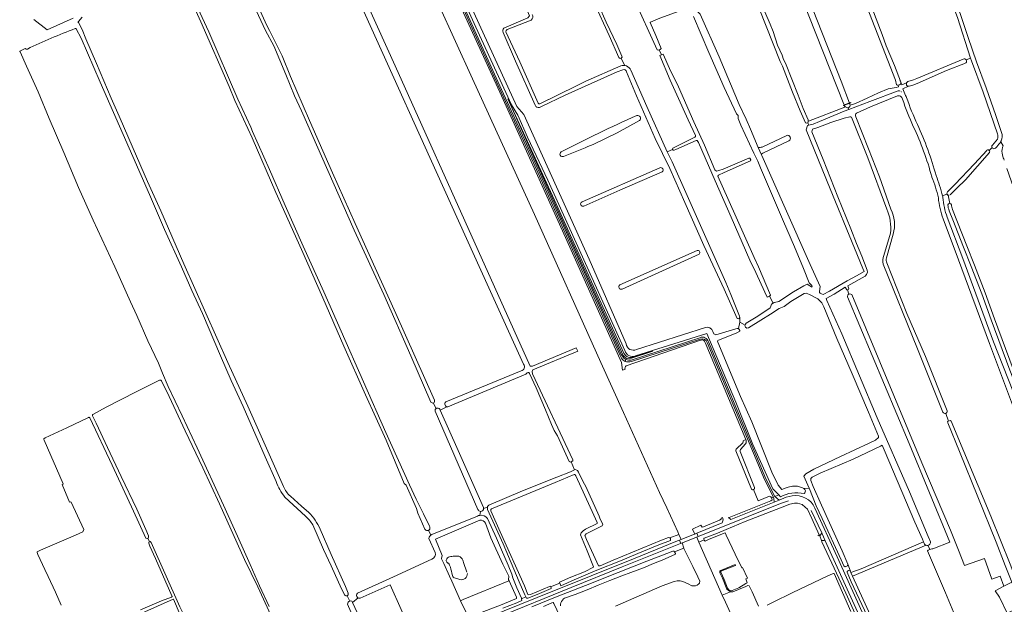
# Model space of a CAD drawing. Header units: metres. Extents: x 209813 to 223847, y 571801 to 587119.
# Tile 435 of 656: x 211927 to 212863, y 581692 to 582247. Entities that reach past the tile are written whole.
import ezdxf

# ---------------------------------------------------------------- set-up
doc = ezdxf.new("R2010")
doc.units = ezdxf.units.M
for name, color, linetype, lineweight in [('B-RO-GK-BESCHOEIING-G', 8, 'GK-BESCHOEIING', 0), ('B-RO-GR-BEPLANTING_CULTUUR_BOSPLANTSOEN-GV', 8, 'Continuous', 0), ('B-RO-GR-GRAS-GV', 8, 'Continuous', 0), ('B-RO-GR-GROENVOORZIENING-GV', 8, 'Continuous', 0), ('B-RO-KW-KUNSTWERK_DEK-GV', 8, 'Continuous', 0), ('B-RO-KW-KUNSTWERK_STUW-GV', 8, 'Continuous', 0), ('B-RO-OG-WATER_GREPPEL-GV', 8, 'Continuous', 0), ('B-RO-OG-WEG-GV', 8, 'Continuous', 0), ('B-RO-VH-ONVERHARD-GV', 8, 'Continuous', 0), ('B-RO-VH-VERHARDING_HALFVERHARDING-GV', 8, 'Continuous', 0), ('B-RO-VH-VERHARDING_OPEN-GV', 8, 'Continuous', 0)]:
    doc.layers.add(name, color=color, linetype=linetype, lineweight=lineweight)
doc.linetypes.add('GK-BESCHOEIING', pattern='A,30,-5,[1,NLCS.shx,S=1,R=0,X=0,Y=0],-5', length=40)

msp = doc.modelspace()

# ---------------------------------------------------------------- linework, layer by layer
at = {"layer": 'B-RO-GK-BESCHOEIING-G', "flags": 128}
for points in [[(212533.882, 582217.99), (212534.74, 582218.299)], [(212534.74, 582218.299), (212535.561, 582218.594)], [(212536.775, 582213.644), (212535.922, 582213.332)], [(212537.56, 582213.931), (212536.775, 582213.644)], [(212714.707, 581990.732), (212713.651, 581990.238)], [(212638.222, 581983.809), (212639.423, 581984.419)], [(212639.423, 581984.419), (212639.697, 581984.558)], [(212642.908, 581977.599), (212641.302, 581976.582)], [(212643.945, 581978.255), (212642.908, 581977.599)], [(212686.291, 581757.153), (212685.324, 581756.64)], [(212549.378, 581741.43), (212549.075, 581742.044)], [(212550.081, 581740.002), (212549.378, 581741.43)], [(212790.319, 581742.905), (212791.889, 581743.533)], [(212791.889, 581743.533), (212793.864, 581744.324)], [(212440.963, 581710.119), (212440.191, 581711.769)], [(212431.429, 581708.277), (212431.581, 581708.065), (212431.912, 581707.386)]]:
    msp.add_lwpolyline(points, dxfattribs=at)
at = {"layer": 'B-RO-GR-BEPLANTING_CULTUUR_BOSPLANTSOEN-GV', "flags": 128}
for points in [[(212364.181, 581771.647), (212322.042, 581753.44), (212328.379, 581737.955), (212327.925, 581735.066), (212327.82, 581734.892), (212330.141, 581730.434), (212335.468, 581718.325), (212337.739, 581713.638), (212345.889, 581695.066), (212348.477, 581696.222), (212391.762, 581713.852), (212391.974, 581714.002), (212391.632, 581714.772), (212391.728, 581718.237), (212386.123, 581729.689), (212374.841, 581754.914), (212369.477, 581768.64)], [(212348.791, 581731.242), (212351.894, 581722.113)], [(212338.23, 581718.889), (212337.68, 581721.259)], [(212338.661, 581717.936), (212338.311, 581718.659)], [(212339.801, 581716.902), (212338.974, 581717.548)], [(212345.369, 581715.088), (212340.15, 581716.719)], [(212351.525, 581717.672), (212351.492, 581717.617)]]:
    msp.add_lwpolyline(points, dxfattribs=at)
at = {"layer": 'B-RO-GR-BEPLANTING_CULTUUR_BOSPLANTSOEN-GV'}
for points in [[(212369.477, 581768.64, 0.3092295), (212364.181, 581771.647)], [(212334.355, 581730.546, -0.5087005), (212332.726, 581734.914)], [(212332.726, 581734.914, -0.175266), (212336.564, 581736.916)], [(212335.478, 581728.874, 0.1769402), (212334.355, 581730.546)], [(212335.531, 581728.714, -0.0356287), (212335.478, 581728.874)], [(212337.68, 581721.259, 0.0575929), (212335.531, 581728.714)], [(212336.564, 581736.916, -0.027905), (212341.24, 581737.39)], [(212341.24, 581737.39, -0.2625914), (212346.642, 581735.625)], [(212346.642, 581735.625, -0.1468596), (212348.791, 581731.242)], [(212338.311, 581718.659, -0.0534604), (212338.23, 581718.889)], [(212338.974, 581717.548, -0.1144056), (212338.661, 581717.936)]]:
    msp.add_lwpolyline(points, format="xyb", dxfattribs=at)
msp.add_arc((212346.638, 581720.693), 5.747, 257.245023, 0.963411, dxfattribs=at)
at = {"layer": 'B-RO-GR-GRAS-GV', "flags": 128}
for points in [[(212387.031, 582238.738), (212409.705, 582248.529), (212411.293, 582250.646), (212410.499, 582252.63), (212392.64, 582290.333), (212350.703, 582383.863), (212343.295, 582400.003), (212341.575, 582401.723), (212338.929, 582401.194), (212331.124, 582396.563), (212316.175, 582389.288), (212314.608, 582388.639)], [(212710.138, 582166.758), (212676.857, 582250.473), (212649.076, 582320.058), (212626.321, 582379.457), (212625.856, 582381.393)], [(212775.122, 582378.755), (212783.285, 582354.309), (212795.056, 582321.052), (212799.819, 582307.38), (212806.647, 582290.169), (212820.738, 582252.738), (212828.356, 582229.986), (212836.208, 582207.009), (212845.341, 582182.116), (212854.508, 582155.918), (212860.02, 582139.64)], [(212306.026, 582369.632), (212350.084, 582272.713), (212399.266, 582164.29), (212406.145, 582156.797), (212468.185, 582019.483), (212503.281, 581938.945)], [(212405.872, 581919.651), (212372.917, 581992.167), (212322.794, 582102.592), (212209.454, 582353.677)], [(212214.94, 582354.954), (212283.641, 582202.909), (212362.553, 582027.609), (212412.224, 581917.893), (212414.145, 581917.801), (212455.763, 581935.162), (212457.233, 581931.991), (212414.552, 581914.253), (212413.843, 581912.712), (212414.336, 581910.584), (212452.641, 581828.998), (212452.611, 581827.95), (212451.131, 581827.037)], [(212544.95, 581754.838), (212553.42, 581758.065), (212552.431, 581760.343), (212541.887, 581783.11), (212534.938, 581797.713), (212500.825, 581873.73), (212479.281, 581921.139), (212416.115, 582062.005), (212357.307, 582190.815), (212308.707, 582297.56), (212282.698, 582354.989)], [(212653.386, 582324.793), (212676.235, 582268.324), (212707.683, 582188.511), (212715.492, 582167.7), (212716.678, 582168.139), (212716.793, 582167.828), (212715.609, 582167.389), (212716.272, 582165.623), (212721.242, 582167.356), (212732.461, 582172.224)], [(212317.819, 581883.736), (212298.712, 581927.544), (212272.868, 581985.766), (212244.955, 582046.88), (212194.914, 582160.391), (212188.237, 582174.557), (212179.908, 582194.956), (212168.421, 582221.956), (212160.622, 582236.781), (212140.322, 582280.286), (212124.105, 582315.766)], [(212127.461, 582317.74), (212150.298, 582266.86), (212161.908, 582241.22), (212164.426, 582236.496), (212176.535, 582212.423), (212184.435, 582192.985), (212202.419, 582151.274), (212224.196, 582101.56), (212245.76, 582053.201), (212264.67, 582011.128), (212284.423, 581967.965), (212302.669, 581926.783), (212321.093, 581885.494)], [(212790.774, 582300.576), (212787.4, 582299.305), (212744.008, 582284.356), (212729.059, 582279.329), (212729.985, 582276.022), (212736.732, 582258.626), (212746.522, 582232.762), (212750.358, 582222.179), (212758.296, 582203.394), (212764.02, 582188.555)], [(212826.472, 582208.777), (212830.687, 582210.496), (212818.092, 582248.882), (212800.508, 582296.195), (212796.702, 582305.005), (212791.524, 582302.435)], [(212079.688, 582296.105), (212086.402, 582280.946), (212096.382, 582257.761), (212106.597, 582235.482), (212134.294, 582171.309), (212146.598, 582144.718), (212148.087, 582140.553), (212164.294, 582104.75), (212179.388, 582070.462), (212196.427, 582031.889), (212216.009, 581988.301), (212232.456, 581951.171), (212274.878, 581854.9), (212297.414, 581805.044), (212303.702, 581791.535), (212310.773, 581777.695), (212316.388, 581765.694)], [(212496.473, 582210.861), (212487.189, 582231.766), (212472.958, 582263.017), (212467.429, 582275.525), (212465.605, 582280.922), (212461.181, 582279.553)], [(212469.807, 582277.755), (212484.422, 582244.628), (212494.371, 582223.403), (212499.267, 582212.348)], [(212625.983, 582275.773), (212640.025, 582242.713), (212643.171, 582235.55), (212647.285, 582222.819), (212651.444, 582213.34), (212652.725, 582208.945), (212654.644, 582205.503), (212666.747, 582175.258), (212671.661, 582162.625), (212676.165, 582151.76), (212676.236, 582151.028)], [(212760.302, 582185.128), (212759.329, 582189.395), (212727.315, 582271.813), (212725.752, 582276.012)], [(212312.052, 581762.841), (212305.468, 581778.087), (212303.997, 581782.63), (212294.26, 581804.749), (212292.471, 581806.442), (212275.379, 581847.379), (212255.581, 581890.523), (212235.019, 581936.739), (212214.958, 581982.62), (212194.647, 582028.572), (212170.502, 582082.659), (212147.876, 582134.627), (212131.366, 582170.187), (212125.889, 582183.279), (212099.055, 582244.757), (212088.26, 582268.887)], [(212547.505, 582123.674), (212547.384, 582123.883), (212547.508, 582124.993), (212568.447, 582135.469), (212569.278, 582135.925), (212569.111, 582136.867), (212562.088, 582151.801), (212551.614, 582175.512), (212545.278, 582189.541), (212535.237, 582212.905), (212535.922, 582213.332), (212536.775, 582213.644), (212534.74, 582218.299), (212533.882, 582217.99), (212532.761, 582218.287), (212529.762, 582225.366), (212513.348, 582260.672)], [(212555.644, 582255.96), (212553.646, 582254.932), (212535.302, 582248.33), (212526.398, 582244.504), (212526.263, 582244.274), (212531.513, 582231.929), (212536.565, 582219.503), (212535.561, 582218.594), (212534.74, 582218.299)], [(212570.53, 582255.189), (212573.759, 582252.133), (212591.579, 582211.573), (212610.808, 582166.497), (212617.218, 582152.452), (212621.378, 582142.994), (212628.871, 582125.54)], [(212676.348, 582149.883), (212675.875, 582148.937), (212674.816, 582148.672), (212673.737, 582148.964), (212668.716, 582160.422), (212661.309, 582178.134), (212651.873, 582202.892), (212649.61, 582207.312), (212629.821, 582257.609)], [(211940.496, 582247.142), (211953.193, 582237.385), (211977.794, 582248.29)], [(211986.451, 582249.324), (211982.8, 582245.157), (211982.054, 582244.95), (211982.833, 582244.129), (211986.224, 582237.715), (211989.795, 582228.828), (211999.898, 582205.157), (212013.804, 582172.332), (212021.625, 582155.144), (212034.701, 582124.463), (212048.264, 582093.291), (212061.035, 582065.237), (212082.917, 582014.967), (212124.775, 581921.392), (212143.862, 581879.746), (212164.043, 581834.263), (212177.532, 581803.554)], [(212413.035, 582246.458), (212390.271, 582237.438)], [(212642.908, 581977.599), (212643.945, 581978.255), (212646.985, 581978.775), (212648.402, 581979.139), (212662.351, 581988.454), (212672.168, 581994.097), (212675.4, 581995.573), (212677.966, 581994.063), (212679.681, 581992.737), (212680.029, 581993.412), (212679.766, 581994.464), (212677.362, 581997.078), (212671.714, 582010.64), (212663.191, 582031.021), (212656.131, 582047.951), (212652.879, 582055.295), (212630.878, 582106.095), (212628.339, 582112.398), (212624.673, 582120.108), (212612.332, 582146.84), (212609.908, 582152.929), (212609.763, 582155.937), (212608.169, 582157.46), (212596.303, 582182.376), (212581.847, 582215.706), (212567.175, 582249.816)], [(211979.882, 582238.516), (211979.71, 582238.474)], [(212170.709, 581808.237), (212160.361, 581831.552), (212139.234, 581879.364), (212127.946, 581904.282), (212117.75, 581927.765), (212100.613, 581967.797), (212090.578, 581989.525), (212080.613, 582012.157), (212064.586, 582047.532), (212050.285, 582080.892), (212034.392, 582116.82), (212003.431, 582187.694), (211985.352, 582229.187), (211980.728, 582238.275)], [(212416.788, 582165.568), (212398.094, 582207.392), (212386.373, 582234.875)], [(212389.039, 582235.239), (212402.106, 582207.01), (212419.712, 582167.593)], [(211932.068, 582219.493), (211926.937, 582217.069)], [(211927.392, 582216.248), (211933.535, 582202.894), (211944.643, 582178.43), (211955.078, 582153.098), (211968.779, 582120.716), (211982.842, 582087.599), (211996.886, 582056.563), (212017.314, 582012.144), (212032.232, 581978.785), (212038.248, 581965.828), (212048.76, 581941.716), (212058.763, 581920.695), (212062.759, 581911.181), (212067.963, 581898.45), (212081.416, 581870.633), (212095.757, 581840.363), (212120.525, 581785.844), (212134.047, 581756.349), (212146.047, 581729.526), (212154.96, 581709.123), (212164.055, 581689.412)], [(211934.242, 582219.053), (211934.063, 582218.985)], [(212502.129, 582203.357), (212498.476, 582210.179)], [(212536.775, 582213.644), (212537.56, 582213.931), (212538.606, 582214.187), (212544.639, 582200.689), (212553.038, 582183.02), (212567.612, 582149.772), (212577.67, 582127.598), (212587.578, 582104.196), (212589.088, 582103.178), (212591.431, 582103.548), (212595.376, 582104.843), (212620.028, 582115.211), (212620.944, 582115.241), (212621.88, 582113.651), (212621.516, 582112.79), (212596.316, 582101.664), (212590.968, 582099.085), (212590.485, 582098.209), (212599.998, 582077.133), (212625.115, 582021.052), (212629.173, 582012.068), (212640.382, 581985.162), (212639.697, 581984.558), (212639.423, 581984.419)], [(212771.106, 582188.123), (212776.389, 582189.64), (212779.645, 582190.951), (212823.645, 582209.543)], [(212825.691, 582205.605), (212807.891, 582198.688), (212779.811, 582186.39), (212775.669, 582184.697)], [(212856.097, 582138.466), (212842.715, 582178.06), (212831.517, 582207.969), (212830.687, 582210.496)], [(212500.299, 582199.405), (212494.769, 582197.266), (212445.358, 582175.24), (212422.802, 582164.392), (212421.032, 582163.627)], [(212421.141, 582166.851), (212429.471, 582171.109), (212429.792, 582171.245), (212465.113, 582188.443), (212498.313, 582202.928)], [(212608.767, 581963.068), (212596.463, 581990.826), (212576.972, 582032.264), (212559.074, 582073.101), (212544.819, 582105.687), (212531.016, 582133.999), (212513.021, 582174.54), (212503.766, 582197.522)], [(212507.767, 582198.901), (212523.106, 582164.512), (212542.312, 582121.541)], [(212769.782, 582186.874), (212765.44, 582184.873), (212764.346, 582187.71)], [(212714.322, 582163.302), (212714.988, 582161.593), (212734.93, 582169.124), (212761.806, 582179.191)], [(212762.255, 582183.176), (212759.977, 582182.384), (212752.357, 582181.114), (212743.044, 582177.304), (212732.461, 582172.224)], [(212762.255, 582183.176), (212761.737, 582184.64)], [(212765.138, 582178.489), (212765.173, 582178.467)], [(212771.712, 582183.614), (212766.359, 582181.372), (212768.783, 582174.977)], [(212775.669, 582184.697), (212772.419, 582183.671)], [(212761.248, 582174.575), (212735.48, 582164.059), (212722.214, 582158.266)], [(212765.98, 582171.472), (212765.725, 582172.245)], [(212675.94, 582149.067), (212676.803, 582146.598), (212681.069, 582147.768), (212687.139, 582150.21), (212710.501, 582159.898), (212714.988, 582161.593)], [(212710.623, 582165.539), (212711.253, 582163.954), (212676.46, 582150.46), (212676.236, 582151.028), (212676.348, 582149.883)], [(212710.623, 582165.539), (212709.828, 582165.245), (212709.712, 582165.556), (212710.561, 582165.871)], [(212710.729, 582165.579), (212710.623, 582165.539)], [(212751.016, 582066.993), (212733.002, 582115.652), (212717.324, 582154.377), (212716.756, 582154.541), (212716.142, 582154.604), (212715.74, 582154.477), (212710.412, 582153.229), (212697.842, 582149.123), (212685.545, 582144.513), (212680.292, 582142.778), (212679.638, 582140.287), (212690.622, 582114.035), (212704.432, 582078.742), (212716.74, 582048.121), (212722.256, 582034.442), (212727.425, 582022.158), (212732.347, 582008.993), (212732.769, 582007.107), (212731.836, 582004.782), (212730.409, 582003.249), (212713.857, 581994.189), (212715.075, 581991.37), (212714.707, 581990.732), (212713.651, 581990.238)], [(212721.466, 582154.563), (212733.768, 582124.259), (212744.13, 582097.635), (212754.8, 582067.002)], [(212631.789, 582118.522), (212632.101, 582117.757), (212654.498, 582067.778), (212678.197, 582014.357), (212687.547, 581993.523), (212686.998, 581988.741), (212687.017, 581987.64), (212687.583, 581987.119), (212689.073, 581986.36), (212690.456, 581985.879), (212696.603, 581988.983), (212713.474, 581998.819), (212722.271, 582003.758), (212729.366, 582007.706), (212728.348, 582010.728), (212720.368, 582029.734), (212697.238, 582086.272), (212674.407, 582142.321), (212675.588, 582146.265), (212676.803, 582146.598)], [(212776.225, 582145.528), (212776.22, 582145.54)], [(212571.972, 582130.191), (212570.757, 582132.076), (212569.93, 582132.269), (212550.59, 582123.583), (212548.776, 582122.843), (212547.842, 582123.09), (212547.505, 582123.674), (212542.312, 582121.541), (212546.957, 582111.851), (212561.163, 582079.982), (212597.941, 581997.3), (212602.773, 581985.85), (212611.013, 581965.241)], [(212851.391, 582127.806), (212856.229, 582133.478)], [(212861.487, 582127.078), (212859.304, 582131.036)], [(212464.363, 582125.062), (212443.885, 582117.097)], [(212611.456, 581959.737), (212616.276, 581956.86), (212616.615, 581957.588), (212617.347, 581958.673), (212628.446, 581965.222), (212640.065, 581973.194), (212640.395, 581973.963), (212641.302, 581976.582), (212642.908, 581977.599), (212639.423, 581984.419), (212637.337, 581983.309), (212634.982, 581988.16), (212626.417, 582006.769), (212620.949, 582018.438), (212603.251, 582059.267), (212587.862, 582093.935), (212571.972, 582130.191)], [(212808.572, 582083.268), (212815.538, 582090.391), (212834.441, 582110.129), (212845.932, 582122.721)], [(212848.448, 582122.669), (212851.065, 582125.502)], [(212855.524, 582126.19), (212854.42, 582124.972)], [(212860.907, 582125.453), (212860.919, 582125.497)], [(212848.673, 582121.051), (212848.519, 582120.787), (212825.845, 582094.887), (212817.642, 582086.742), (212811.11, 582080.641)], [(212813.422, 582066.722), (212826.917, 582032.046), (212834.416, 582013.661), (212844.414, 581987.507), (212853.289, 581962.816), (212870.96, 581915.109), (212882.414, 581883.898), (212929.904, 581759.564), (212944.582, 581722.543), (212945.789, 581716.846), (212949.66, 581718.664), (212949.121, 581719.633), (212949.526, 581720.936), (212993.754, 581743.365), (212993.704, 581743.886), (212986.289, 581765.16), (212978.976, 581785.634), (212957.052, 581845.686), (212935.992, 581904.98), (212921.949, 581946.205), (212903.137, 581999.363), (212877.485, 582070.525), (212864.954, 582105.709)], [(212537.663, 582102.521), (212497.156, 582084.906), (212462.971, 582069.817)], [(212803.907, 582079.495), (212808.134, 582081.251)], [(212809.412, 582080.161), (212810.902, 582072.394)], [(212806.966, 581872.903), (212809.754, 581865.57), (212811.138, 581866.185), (212812.238, 581865.712), (212849.845, 581775.361), (212868.369, 581729.755), (212870.896, 581723.218), (212877.627, 581706.908), (212882.792, 581693.325), (212883.809, 581691.753), (212890.027, 581693.628), (212900.521, 581697.454), (212911.922, 581703.816), (212914.048, 581705.032), (212929.345, 581712.057), (212933.592, 581714.092), (212934.041, 581714.928), (212932.817, 581719.095), (212914.392, 581762.22), (212870.45, 581881.05), (212848.499, 581939.38), (212819.298, 582018.659), (212804.576, 582057.702)], [(212748.224, 582022.803), (212754.474, 582044.022)], [(212757.052, 582043.278), (212750.844, 582020.561)], [(212572.728, 582024.305), (212499.416, 581990.986)], [(212804.389, 581874.13), (212780.254, 581934.168), (212747.534, 582014.829)], [(212750.95, 582015.828), (212770.188, 581967.934), (212787.691, 581926.907), (212808.273, 581875.355)], [(212791.889, 581743.533), (212793.864, 581744.324), (212794.802, 581744.36), (212810.899, 581750.72), (212772.309, 581844.264), (212713.639, 581983.713), (212713.861, 581985.594), (212715.057, 581986.11), (212713.651, 581990.238), (212712.941, 581990.351), (212711.321, 581992.989), (212700.903, 581986.082), (212693.393, 581981.983), (212694.023, 581980.153), (212708.37, 581948.418), (212741.963, 581868.751), (212772.48, 581798.537), (212790.311, 581756.075)], [(212610.224, 581953.696), (212611.316, 581951.775), (212611.28, 581950.894), (212608.568, 581949.414), (212590.577, 581942.313), (212590.136, 581941.643), (212590.365, 581940.745), (212612.01, 581888.922), (212622.711, 581865.086), (212641.725, 581817.156), (212647.769, 581804.656), (212651.134, 581800.813), (212655.418, 581802.364), (212657.243, 581803.039), (212661.53, 581803.674), (212666.054, 581803.832), (212671.015, 581802.205), (212672.007, 581801.491), (212677.189, 581802.051), (212672.251, 581813.365), (212673.941, 581815.401), (212681.817, 581820.066), (212707.166, 581832.038), (212734.222, 581844.723), (212740.153, 581847.663), (212742.967, 581849.986), (212743.129, 581851.45), (212733.501, 581874.064), (212718.242, 581910.484), (212703.507, 581943.961), (212691.195, 581974.03), (212689.335, 581978.003), (212685.311, 581981.731), (212677.641, 581985.855), (212674.444, 581987.279), (212672.352, 581986.866), (212659.961, 581979.154), (212653.433, 581974.56), (212648.628, 581972.465), (212640.351, 581967.098), (212631.364, 581961.413), (212619.428, 581954.179), (212617.973, 581953.991), (212616.767, 581954.948), (212615.999, 581956.265), (212616.276, 581956.86)], [(212715.057, 581986.11), (212715.994, 581986.514), (212717.647, 581985.967), (212784.436, 581826.041), (212811.611, 581762.024), (212819.043, 581742.993), (212824.778, 581728.613), (212843.893, 581735.046), (212850.972, 581715.395), (212858.826, 581718.489), (212862.255, 581708.892)], [(212611.456, 581959.737), (212611.181, 581963.565)], [(212513.257, 581933.669), (212578.608, 581954.552)], [(212585.733, 581950.792), (212586.731, 581948.443), (212588.489, 581947.421), (212607.388, 581953.326), (212608.92, 581953.731), (212610.224, 581953.696), (212611.456, 581959.737)], [(212331.988, 581883.993), (212403.523, 581913.408)], [(212367.754, 581782.753), (212371.55, 581783.895), (212371.584, 581784.475), (212372.874, 581785.811), (212404.64, 581799.427), (212437.357, 581812.354), (212450.464, 581817.481), (212454.165, 581819.268), (212451.131, 581827.037), (212450.361, 581826.562), (212449.158, 581827.24), (212438.033, 581851.717), (212434.905, 581856.573), (212432.316, 581862.347), (212426.609, 581876.403), (212417.753, 581897.235), (212411.474, 581910.689), (212410.853, 581911.751), (212410.184, 581911.769), (212409.286, 581911.605), (212407.859, 581910.291), (212333.901, 581879.029)], [(212059.948, 581904.495), (212037.684, 581893.312), (212008.977, 581878.789), (211996.447, 581872.052)], [(212116.839, 581786.937), (212100.875, 581821.196), (212084.308, 581856.434), (212068.838, 581889.113), (212061.751, 581903.966)], [(212322.662, 581877.517), (212319.944, 581882.884)], [(212332.961, 581879.136), (212326.566, 581876.129)], [(211992.222, 581869.167), (211971.794, 581859.362), (211951.083, 581849.892), (211949.966, 581848.834), (211949.887, 581848.307), (211950.165, 581847.475), (211968.194, 581806.078), (211968.186, 581805.658), (211967.399, 581805.3), (211974.39, 581788.634), (211975.184, 581788.97), (211975.771, 581788.669), (211987.875, 581762.659), (211986.859, 581760.456), (211979.817, 581757.42), (211946.82, 581743.026), (211943.606, 581741.487), (211943.52, 581741.333), (211943.446, 581740.778), (211944.243, 581738.836), (211950.747, 581724.706), (211954.115, 581718.121), (211960.964, 581703.145), (211966.44, 581690.767)], [(212046.891, 581754.461), (212035.245, 581780.184), (212014.67, 581823.656), (211993.561, 581868.69)], [(211996.136, 581870.748), (211999.646, 581863.624), (212010.471, 581840.51), (212023.359, 581812.855), (212038.19, 581782.103), (212046.906, 581762.818), (212049.323, 581756.601)], [(212362.416, 581781.607), (212321.674, 581874.971)], [(212326.157, 581877.051), (212326.566, 581876.129)], [(212326.566, 581876.129), (212343.551, 581837.843), (212367.624, 581783.42)], [(212869.822, 581712.685), (212863.561, 581728.521), (212854.885, 581750.555), (212820.133, 581836.874), (212808.984, 581863.953), (212808.772, 581865.133), (212809.754, 581865.57)], [(212454.165, 581819.268), (212454.909, 581819.627), (212456.315, 581819.166), (212456.925, 581818.716), (212458.036, 581817.193), (212462.508, 581807.813), (212464.993, 581803.587), (212477.785, 581775.301), (212478.607, 581772.572), (212481.033, 581767.834), (212480.39, 581766.137), (212465.352, 581758.606), (212464.47, 581757.435), (212464.173, 581756.925), (212464.312, 581756.29), (212465.471, 581753.169), (212476.976, 581728.154), (212477.372, 581728.024), (212478.598, 581728.111), (212490.98, 581733.694), (212537.026, 581752.566), (212543.398, 581754.951), (212544.95, 581754.838)], [(212184.226, 581794.317), (212194.754, 581784.99), (212201.637, 581778.947)], [(212144.639, 581671.354), (212159.399, 581636.008), (212174.339, 581602.731), (212180.598, 581605.676), (212191.655, 581611.461), (212195.834, 581613.48), (212195.884, 581614.286), (212189.665, 581627.716), (212178.18, 581654.06), (212172.623, 581666.06), (212153.203, 581708.374), (212140.555, 581734.047), (212116.839, 581786.937)], [(212198.587, 581775.207), (212178.975, 581793.39), (212178.865, 581793.508)], [(212318.778, 581757.852), (212361.905, 581775.389)], [(212236.164, 581699.923), (212235.849, 581700.3), (212232.755, 581706.398), (212222.97, 581728.21), (212215.708, 581743.585), (212205.515, 581767.054)], [(212212.418, 581763.001), (212223.086, 581738.91), (212236.722, 581708.587), (212238.978, 581702.302)], [(212315.579, 581761.956), (212317.67, 581757.386)], [(212602.624, 581703.54), (212600.186, 581704.938), (212598.967, 581705.996), (212594.712, 581716.46), (212592.427, 581721.642), (212592.185, 581723.4), (212592.352, 581723.498), (212606.873, 581729.327), (212607.235, 581728.552), (212593.129, 581723.142), (212593.139, 581722.286), (212596.297, 581715.078), (212599.606, 581706.864), (212600.945, 581705.481), (212602.988, 581704.548), (212604.086, 581704.708), (212610.282, 581707.36), (212617.174, 581711.393), (212618.161, 581712.164), (212617.113, 581715.864), (212618.581, 581716.335), (212613.914, 581726.563), (212613.132, 581726.215), (212606.923, 581739.124), (212598.471, 581757.406), (212597.262, 581759.604), (212596.415, 581759.289), (212581.713, 581753.097), (212578.261, 581751.705), (212577.715, 581752.29), (212577.542, 581752.753), (212572.468, 581750.707), (212587.488, 581716.091), (212594.629, 581700.386)], [(212041.759, 581686.371), (212061.862, 581694.829), (212071.247, 581698.269), (212071.83, 581699.044), (212065.809, 581712.802), (212055.919, 581735.254), (212050.64, 581746.963), (212049.521, 581749.788), (212049.723, 581750.735), (212050.194, 581750.908)], [(212048.778, 581754.424), (212050.194, 581750.908), (212050.96, 581751.188), (212051.977, 581750.202), (212079.092, 581689.206), (212082.586, 581682.197), (212093.572, 581659.896), (212094.275, 581658.178), (212138.983, 581677.846), (212141.905, 581671.222)], [(212321.941, 581740.831), (212315.705, 581754.214)], [(212788.451, 581747.655), (212718.525, 581718.264), (212737.03, 581677.359), (212744.409, 581661.572), (212747.822, 581655.722), (212748.913, 581654.461), (212750.004, 581653.417), (212751.008, 581652.267), (212758.713, 581647.118), (212761.153, 581645.909), (212769.524, 581643.512), (212776.177, 581642.165), (212780.559, 581642.165), (212782.428, 581642.475), (212783.273, 581643.18), (212793.495, 581647.121), (212821.146, 581659.828), (212823.648, 581662.226), (212823.529, 581662.819), (212817.938, 581676.037), (212806.78, 581702.57)], [(212806.78, 581702.57), (212789.571, 581742.51), (212790.319, 581742.905), (212791.889, 581743.533), (212790.161, 581747.646)], [(212790.311, 581756.075), (212792.478, 581750.846)], [(212493.283, 581689.884), (212537.501, 581709.042), (212548.966, 581713.217), (212551.849, 581713.802), (212554.512, 581713.847), (212557.09, 581713.235), (212562.202, 581711.138), (212565.592, 581709.231), (212568.007, 581709.081), (212569.158, 581709.196), (212570.771, 581709.725), (212572.435, 581711.051), (212572.915, 581711.566), (212573.355, 581713.539), (212571.33, 581717.609), (212566.709, 581727.382), (212563.626, 581733.954), (212558.203, 581744.681), (212558.121, 581744.92), (212549.378, 581741.43), (212550.081, 581740.002), (212550.149, 581739.254), (212537.424, 581733.534), (212529.344, 581730.387), (212519.788, 581726.411), (212507.623, 581721.862), (212499.308, 581718.814), (212487.921, 581714.267), (212476.851, 581709.894), (212466.204, 581705.448), (212455, 581700.997), (212444.692, 581697.356), (212443.639, 581696.664), (212441.76, 581694.39), (212441.085, 581693.07), (212440.883, 581691.813), (212440.857, 581690.283)], [(212247.92, 581702.057), (212282.216, 581717.592), (212318.581, 581734.511)], [(212716.767, 581684.777), (212700.86, 581720.745), (212700.229, 581720.975), (212699.401, 581720.68), (212694.901, 581718.584), (212661.06, 581702.458), (212657.307, 581700.554), (212646.689, 581695.474), (212637.163, 581690.816)], [(212243.353, 581693.464), (212253.852, 581670.201), (212261.689, 581651.776), (212264.731, 581644.831), (212265.328, 581642.824), (212270.942, 581644.483), (212282.809, 581648.798), (212289.82, 581651.637), (212302.753, 581657.615), (212289.477, 581686.72), (212278.994, 581710.185)], [(212278.994, 581710.185), (212250.381, 581697.519)], [(212628.964, 581689.979), (212623.155, 581703.315), (212620.246, 581709.199), (212619.066, 581709.498), (212617.005, 581708.459), (212604.843, 581703.331), (212602.624, 581703.54), (212594.629, 581700.386), (212597.643, 581693.758), (212623.919, 581635.583)], [(212095.066, 581645.232), (212088.967, 581659.204), (212073.985, 581694.356), (212073.117, 581696.346), (212072.927, 581696.511), (212042.893, 581683.06), (212035.615, 581679.99), (212039.366, 581671.04), (212032.449, 581667.464), (212033.47, 581664.161), (212032.024, 581663.301), (212033.347, 581657.771), (212035.596, 581654), (212036.588, 581648.643), (212038.44, 581642.16), (212039.763, 581640.176), (212039.895, 581639.779), (212023.293, 581632.701), (212017.652, 581645.489), (212016.189, 581644.916)], [(212240.554, 581694.646), (212238.224, 581699.775)], [(212260.792, 581640.897), (212238.42, 581691.811)], [(212240.554, 581694.646), (212241.49, 581694.882), (212242.718, 581694.522), (212243.353, 581693.464), (212248.584, 581697.721)], [(212448.942, 581662.434), (212434.643, 581692.328), (212434.003, 581693.265), (212432.603, 581692.976), (212424.785, 581689.665)]]:
    msp.add_lwpolyline(points, dxfattribs=at)
at = {"layer": 'B-RO-GR-GRAS-GV'}
for points in [[(212414.1, 582251.974, -0.3695279), (212413.035, 582246.458)], [(211979.71, 582238.474, 0.0237027), (211934.242, 582219.053)], [(211980.728, 582238.275, 0.2237823), (211979.882, 582238.516)], [(212386.373, 582234.875, -0.2968236), (212387.031, 582238.738)], [(212390.271, 582237.438, 0.2535209), (212389.039, 582235.239)], [(211926.937, 582217.069, -0.0509137), (211927.392, 582216.248)], [(211934.063, 582218.985, -0.2684938), (211932.068, 582219.493)], [(212496.665, 582210.566, -0.0818414), (212496.473, 582210.861)], [(212503.766, 582197.522, 0.3777702), (212500.299, 582199.405)], [(212503.689, 582203.037, -0.1380519), (212507.767, 582198.901)], [(212770.839, 582188.016, -0.0522905), (212771.106, 582188.123)], [(212762.263, 582179.227, -0.0694477), (212763.704, 582179.079)], [(212772.419, 582183.671, -0.0558175), (212772.102, 582183.61)], [(212764.742, 582173.638, 0.2106723), (212761.248, 582174.575)], [(212765.725, 582172.245, 0.0814346), (212764.742, 582173.638)], [(212776.22, 582145.54, -0.026256), (212765.98, 582171.472)], [(212768.783, 582174.977, -0.0446015), (212769.883, 582173.023)], [(212769.883, 582173.023, 0.0262385), (212780.035, 582147.296)], [(212421.032, 582163.627, -0.4182554), (212416.788, 582165.568)], [(212419.712, 582167.593, 0.3814584), (212421.141, 582166.851)], [(212712.408, 582163.57, -0.0771171), (212710.729, 582165.579)], [(212722.214, 582158.266, 0.3368621), (212721.466, 582154.563)], [(212793.807, 582097.597, 0.0429238), (212776.225, 582145.528)], [(212780.035, 582147.296, -0.0427926), (212797.819, 582098.847)], [(212859.304, 582131.036, -0.0385302), (212855.524, 582126.19)], [(212856.229, 582133.478, 0.1587549), (212856.097, 582138.466)], [(212859.729, 582131.691, -0.0039203), (212859.304, 582131.036)], [(212859.831, 582131.883, -0.0368144), (212859.729, 582131.691)], [(212860.02, 582139.64, -0.1955654), (212859.831, 582131.883)], [(212472.524, 582128.583, 0.0495207), (212464.363, 582125.062)], [(212854.42, 582124.972, -0.0255676), (212854.322, 582124.875)], [(212860.912, 582118.382, -0.1291186), (212860.907, 582125.453)], [(212860.919, 582125.497, -0.0235889), (212861.487, 582127.078)], [(212862.688, 582113.39, -0.0828512), (212860.912, 582118.382)], [(212535.432, 582106.324, -0.8219198), (212537.663, 582102.521)], [(212793.855, 582097.453, -0.0333542), (212793.807, 582097.597)], [(212800.024, 582077.664, 0.0361961), (212793.855, 582097.453)], [(212797.819, 582098.847, -0.0344222), (212803.907, 582079.495)], [(212804.576, 582057.702, -0.0683403), (212800.024, 582077.664)], [(212462.971, 582069.817, -0.9802059), (212461.387, 582073.822)], [(212754.474, 582044.022, 0.138765), (212751.016, 582066.993)], [(212754.8, 582067.002, -0.1896926), (212757.052, 582043.278)], [(212810.902, 582072.394, -0.3231842), (212812.393, 582071.111)], [(212812.393, 582071.111, 0.0919479), (212813.422, 582066.722)], [(212570.679, 582027.695, -0.8079376), (212572.728, 582024.305)], [(212747.534, 582014.829, -0.1703303), (212748.224, 582022.803)], [(212750.844, 582020.561, 0.182537), (212750.95, 582015.828)], [(212578.608, 581954.552, -0.4087181), (212585.733, 581950.792)], [(212503.281, 581938.945, 0.5076931), (212513.257, 581933.669)], [(212403.523, 581913.408, 0.56723), (212405.872, 581919.651)], [(212061.751, 581903.966, 0.3550595), (212059.948, 581904.495)], [(211993.561, 581868.69, 0.4165914), (211992.222, 581869.167)], [(211996.447, 581872.052, 0.3730953), (211996.136, 581870.748)], [(212178.865, 581793.508, -0.0855363), (212170.709, 581808.237)], [(212177.532, 581803.554, 0.1062), (212184.226, 581794.317)], [(212205.515, 581767.054, 0.0905333), (212198.587, 581775.207)], [(212201.637, 581778.947, -0.0970173), (212212.418, 581763.001)], [(212361.905, 581775.389, -0.0769518), (212364.186, 581776.108)], [(212364.957, 581779.805, -0.3093196), (212362.416, 581781.607)], [(212367.624, 581783.42, -0.0620729), (212367.754, 581782.753)], [(212318.581, 581734.511, 0.4061306), (212321.941, 581740.831)], [(212238.42, 581691.811, -0.2667669), (212240.554, 581694.646)]]:
    msp.add_lwpolyline(points, format="xyb", dxfattribs=at)
at = {"layer": 'B-RO-GR-GRAS-GV', "flags": 128}
for points in [[(212716.395, 581722.973), (212716.916, 581721.822), (212726.776, 581725.394), (212785.885, 581750.897), (212784.825, 581753.399), (212777.803, 581769.538), (212748.383, 581838.274), (212746.537, 581842.892), (212745.173, 581841.782), (212719.162, 581829.63), (212687.767, 581816.185), (212680.211, 581812.33), (212678.93, 581811.085), (212678.894, 581809.147), (212681.062, 581803.589), (212688.989, 581785.783), (212708.57, 581742.415), (212713.91, 581729.895)], [(212431.429, 581708.277), (212440.191, 581711.769), (212439.848, 581712.502), (212450.707, 581717.442), (212463.847, 581722.408), (212472.295, 581726.762), (212472.363, 581727.33), (212466.181, 581742.272), (212459.905, 581757.532), (212460.478, 581759.493), (212462.54, 581761.449), (212464.804, 581762.873), (212475.658, 581768.392), (212475.756, 581768.617), (212475.677, 581769.246), (212472.592, 581776.409), (212455.577, 581813.575), (212454.406, 581814.943), (212453.806, 581814.799), (212435.928, 581807.448), (212375.319, 581782.291), (212374.82, 581781.56), (212374.841, 581780.499), (212383.678, 581760.372), (212406.598, 581709.017), (212409.237, 581702.384), (212409.97, 581700.945), (212410.468, 581700.594), (212412.247, 581700.974), (212430.606, 581708.486), (212431.098, 581708.739)], [(212391.974, 581714.002), (212391.762, 581713.852), (212348.477, 581696.222), (212345.889, 581695.066), (212354.126, 581678.235), (212359.883, 581680.417), (212360.119, 581681.065), (212366.368, 581684.204), (212367.992, 581684.784), (212383.824, 581690.709), (212399.135, 581697.097), (212398.936, 581698.3)], [(212879.357, 581689.23), (212876.548, 581696.405), (212872.657, 581705.516), (212869.822, 581712.685), (212862.255, 581708.892), (212853.909, 581704.415), (212858.263, 581698.397), (212865.53, 581683.181), (212878.396, 581689.334)]]:
    msp.add_lwpolyline(points, close=True, dxfattribs=at)
at = {"layer": 'B-RO-GR-GRAS-GV'}
for centre, radius, start, end in [((212497.841, 582211.638), 1.591, 222.353486, 23.881723), ((212824.617, 582207.526), 2.238, 312.628101, 115.55497), ((212501.166, 582194.7), 8.71, 73.162676, 108.861981), ((212761.812, 582187.215), 2.576, 234.109118, 52.529612), ((212771.934, 582185.942), 2.346, 117.841366, 263.560586), ((212713.698, 582165.815), 2.589, 240.113833, 355.233833), ((212847.17, 582121.667), 1.624, 337.73115, 155.662016), ((212852.927, 582126.414), 2.073, 137.809233, 309.397209), ((212809.824, 582081.94), 1.825, 133.316411, 286.478898), ((212609.777, 581964.271), 1.571, 229.975961, 35.340879), ((212319.426, 581884.669), 1.858, 210.12856, 23.881723), ((212333.744, 581881.819), 2.795, 128.924017, 275.019742), ((212324.167, 581875.467), 2.543, 38.515483, 189.076072), ((212806.304, 581874.832), 2.039, 200.122994, 12.422567), ((212047.861, 581755.812), 1.663, 234.311183, 29.611301), ((212314.267, 581764.197), 2.597, 211.471705, 35.340879), ((212319.798, 581753.876), 4.105, 104.390951, 177.616916), ((212789.322, 581750.702), 3.169, 254.046748, 0.963411), ((212237.307, 581701.424), 1.887, 232.704106, 29.611301), ((212249.765, 581700.121), 2.674, 133.613669, 280.74932)]:
    msp.add_arc(centre, radius, start, end, dxfattribs=at)
at = {"layer": 'B-RO-GR-GROENVOORZIENING-GV', "flags": 128}
for points in [[(212502.159, 581932.787), (212428.714, 582094.486), (212409.597, 582135.198), (212400.205, 582156.18), (212394.227, 582165.97), (212360.446, 582239.686), (212311.579, 582347.404), (212302.883, 582366.511)], [(212299.147, 582363.391), (212336.62, 582279.955), (212384.69, 582174.447), (212442.663, 582046.394), (212498.994, 581921.182), (212499.769, 581913.966), (212502.404, 581915.039)], [(212498.914, 581925.48), (212497.494, 581928.009), (212478.436, 581970.968), (212410.79, 582120.756), (212380.135, 582187.723), (212305.791, 582352.086), (212299.974, 582363.757)], [(212500.59, 581928.067), (212451.405, 582036.783), (212390.718, 582171.807), (212435.093, 582075.631), (212501.212, 581930.111)], [(212581.457, 581940.995), (212625.531, 581835.891), (212635.961, 581810.658), (212644.55, 581793.904), (212648.29, 581795.468), (212642.762, 581801.251), (212623.738, 581843.557), (212607.438, 581883.588), (212580.033, 581948.908), (212512.259, 581927.593)], [(212503.263, 581918.073), (212573.914, 581942.391)], [(212578.357, 581940.319), (212617.066, 581848.125)], [(212624.485, 581800.593), (212628.892, 581789.986), (212639.677, 581794.466), (212640.91, 581793.85), (212641.543, 581792.646), (212643.343, 581793.438), (212634.78, 581810.113), (212624.368, 581835.301), (212580.342, 581940.293)], [(212508.514, 581925.354), (212528.517, 581932.015), (212510.687, 581926.776)], [(212616.829, 581844.148), (212611.966, 581838.601)], [(212611.589, 581836.807), (212625.171, 581802.444)], [(212786.75, 581748.857), (212785.885, 581750.897), (212726.776, 581725.394), (212716.916, 581721.822), (212718.525, 581718.264)], [(212718.525, 581718.264), (212788.451, 581747.655)]]:
    msp.add_lwpolyline(points, dxfattribs=at)
at = {"layer": 'B-RO-GR-GROENVOORZIENING-GV'}
for points in [[(212580.342, 581940.293, 0.4068729), (212573.764, 581943.427)], [(212573.914, 581942.391, -0.4925137), (212578.357, 581940.319)], [(212502.262, 581922.336, -0.1463541), (212498.914, 581925.48)], [(212499.812, 581927.152, 0.131355), (212503.031, 581924.315)], [(212500.59, 581928.067, 0.4020025), (212508.514, 581925.354)], [(212510.687, 581926.776, -0.4345087), (212501.212, 581930.111)], [(212512.259, 581927.593, -0.4740488), (212502.159, 581932.787)], [(212611.966, 581838.601, 0.2987891), (212611.589, 581836.807)], [(212788.451, 581747.655, -0.1692658), (212786.75, 581748.857)]]:
    msp.add_lwpolyline(points, format="xyb", dxfattribs=at)
msp.add_arc((212504.636, 581916.047), 2.447, 124.124086, 206.264806, dxfattribs=at)
at = {"layer": 'B-RO-KW-KUNSTWERK_DEK-GV', "flags": 128}
msp.add_lwpolyline([(212557.06, 581753.842), (212554.132, 581752.68), (212555.376, 581749.5), (212571.682, 581755.879), (212570.407, 581759.139)], close=True, dxfattribs=at)
at = {"layer": 'B-RO-KW-KUNSTWERK_STUW-GV', "flags": 128}
msp.add_lwpolyline([(212710.561, 582165.871), (212709.712, 582165.556), (212709.828, 582165.245), (212716.793, 582167.828), (212716.678, 582168.139)], close=True, dxfattribs=at)
at = {"layer": 'B-RO-OG-WATER_GREPPEL-GV'}
for points in [[(212513.529, 582155.866, 0.0151868), (212441.466, 582121.347)], [(212516.139, 582151.171, 0.7704369), (212513.529, 582155.866)], [(212657.961, 582131.846, 0.9022575), (212655.852, 582137.02)], [(212441.466, 582121.347, 0.928247), (212443.885, 582117.097)], [(212632.41, 582125.923, -0.1086469), (212628.871, 582125.54)], [(212631.789, 582118.522, -0.2465405), (212633.341, 582120.246)], [(212497.267, 581995.086, 0.8951512), (212499.416, 581990.986)], [(212614.412, 581846.834, -0.3446624), (212614.084, 581844.878)], [(212616.829, 581844.148, 0.2184947), (212617.066, 581848.125)], [(212607.963, 581839.06, 0.4098726), (212607.544, 581837.264)], [(212622.539, 581800.926, 0.8212988), (212625.18, 581802.412)]]:
    msp.add_lwpolyline(points, format="xyb", dxfattribs=at)
at = {"layer": 'B-RO-OG-WATER_GREPPEL-GV', "flags": 128}
for points in [[(212472.524, 582128.583), (212494.76, 582139.321), (212516.139, 582151.171)], [(212655.852, 582137.02), (212632.41, 582125.923)], [(212633.341, 582120.246), (212657.961, 582131.846)], [(212628.871, 582125.54), (212631.789, 582118.522)], [(212535.432, 582106.324), (212461.387, 582073.822)], [(212570.679, 582027.695), (212497.267, 581995.086)], [(212614.084, 581844.878), (212607.963, 581839.06)], [(212617.066, 581848.125), (212614.412, 581846.834)], [(212607.544, 581837.264), (212622.539, 581800.926)]]:
    msp.add_lwpolyline(points, dxfattribs=at)
at = {"layer": 'B-RO-OG-WEG-GV', "flags": 128}
for points in [[(212649.854, 581793.832), (212648.29, 581795.468), (212644.55, 581793.904)], [(212644.55, 581793.904), (212648.584, 581790.5), (212655.289, 581793.254), (212658.287, 581794.101), (212661.076, 581794.531)], [(212734.762, 581675.168), (212717.003, 581712.878), (212713.233, 581722.305), (212713.202, 581722.821), (212713.579, 581723.244), (212714.767, 581723.596), (212715.76, 581723.51), (212716.395, 581722.973), (212713.91, 581729.895), (212713.619, 581728.111), (212711.299, 581727.356), (212710.137, 581728.075), (212707.549, 581733.801), (212689.455, 581773.162), (212683.902, 581785.136), (212677.568, 581801.177), (212677.189, 581802.051), (212672.007, 581801.491), (212672.976, 581800.691), (212673.679, 581799.256), (212673.116, 581797.388), (212672.341, 581796.842)], [(212657.572, 581790.045), (212649.939, 581787.448), (212588.386, 581762.654), (212571.682, 581755.879), (212570.436, 581755.392), (212572.468, 581750.707), (212577.542, 581752.753), (212577.248, 581753.536)], [(212577.248, 581753.536), (212577.239, 581754.207), (212577.41, 581754.568), (212590.038, 581759.28), (212598.224, 581762.806), (212616.263, 581770.137), (212651.414, 581783.983), (212658.956, 581786.892), (212663.187, 581787.587), (212666.189, 581787.783), (212670.496, 581786.314), (212673.481, 581783.938), (212675.596, 581781.855), (212679.652, 581773.234), (212686.88, 581757.737), (212687.292, 581756.607), (212688.876, 581758.787), (212689.178, 581759.412), (212679.226, 581780.767)], [(212682.72, 581783.017), (212703.985, 581736.661), (212732.029, 581674.427)], [(212339.668, 581666.076), (212418.818, 581697.939), (212469.926, 581718.723), (212511.949, 581735.443), (212550.613, 581751.161), (212555.518, 581753.23), (212553.42, 581758.065), (212544.95, 581754.838), (212545.557, 581754.017), (212545.557, 581753.218), (212545.337, 581752.289), (212534.227, 581748.105), (212514.413, 581739.959), (212497.87, 581732.954), (212475.346, 581723.956), (212467.072, 581720.417), (212453.865, 581714.838), (212441.353, 581709.285), (212440.191, 581711.769), (212431.429, 581708.277), (212431.581, 581708.065), (212432.003, 581707.199), (212432.104, 581706.897), (212431.985, 581706.634), (212418.855, 581700.961), (212409.943, 581697.367), (212408.563, 581697.562), (212408.012, 581698.565), (212403.862, 581696.846), (212404.243, 581695.218), (212399.38, 581693.032), (212386.174, 581687.961)], [(212413.723, 581689.238), (212437.606, 581698.966), (212441.998, 581700.498), (212470.289, 581711.656), (212482.13, 581716.499), (212523.037, 581732.596), (212541.996, 581739.914), (212547.726, 581742.205), (212549.075, 581742.044), (212549.378, 581741.43), (212558.121, 581744.92), (212556.423, 581749.91), (212499.354, 581727.081), (212451.084, 581707.621), (212380.886, 581679.218)], [(212723.089, 581684.558), (212692.323, 581751.942), (212691.064, 581752.374), (212688.85, 581752.328), (212689.304, 581751.082), (212701.066, 581726.054), (212712.087, 581702.188), (212731.115, 581660.136)]]:
    msp.add_lwpolyline(points, dxfattribs=at)
at = {"layer": 'B-RO-OG-WEG-GV'}
for points in [[(212672.341, 581796.842, 0.1693498), (212649.854, 581793.832)], [(212661.076, 581794.531, -0.346597), (212682.72, 581783.017)]]:
    msp.add_lwpolyline(points, format="xyb", dxfattribs=at)
at = {"layer": 'B-RO-OG-WEG-GV', "flags": 128}
for points in [[(212643.343, 581793.438), (212641.543, 581792.646), (212641.814, 581792.131), (212642.112, 581790.89), (212640.787, 581790.057), (212601.078, 581774.048), (212600.609, 581773.937), (212602.858, 581772.301), (212609.273, 581774.814), (212642.464, 581787.987), (212643.967, 581788.604), (212643.639, 581792.223)], [(212570.407, 581759.139), (212594.666, 581768.99), (212595.434, 581771.999), (212594.911, 581774.011), (212593.62, 581773.497), (212593.619, 581772.945), (212593.665, 581772.419), (212592.05, 581771.542), (212576.838, 581765.049), (212575.401, 581764.945), (212574.364, 581766.688), (212566.352, 581763.043), (212568.483, 581758.375)]]:
    msp.add_lwpolyline(points, close=True, dxfattribs=at)
at = {"layer": 'B-RO-VH-ONVERHARD-GV', "flags": 128}
for points in [[(212808.134, 582081.251), (212803.907, 582079.495), (212804.137, 582078.522)], [(212808.506, 582059.184), (212823.237, 582020.116), (212852.427, 581940.866), (212875.452, 581882.196), (212888.922, 581845.236), (212915.82, 581772.487), (212927.922, 581742.933), (212938.103, 581716.078), (212939.054, 581713.654), (212943.321, 581715.649), (212942.777, 581716.222), (212940.844, 581720.793), (212928.849, 581752.171), (212879.92, 581883.254), (212867.867, 581913.959), (212850.185, 581961.695), (212841.316, 581986.37), (212831.342, 582012.46), (212823.845, 582030.84), (212813.7, 582056.88), (212810.38, 582065.441)]]:
    msp.add_lwpolyline(points, dxfattribs=at)
at = {"layer": 'B-RO-VH-ONVERHARD-GV'}
for points in [[(212804.137, 582078.522, -0.0358577), (212804.2, 582078.127)], [(212804.2, 582078.127, 0.0687215), (212808.506, 582059.184)], [(212809.412, 582080.161, -0.2440916), (212808.134, 582081.251)], [(212809.097, 582070.957, -0.3975455), (212810.902, 582072.394)], [(212810.38, 582065.441, -0.0911494), (212809.097, 582070.957)]]:
    msp.add_lwpolyline(points, format="xyb", dxfattribs=at)
at = {"layer": 'B-RO-VH-ONVERHARD-GV', "flags": 128}
msp.add_lwpolyline([(212687.292, 581756.607), (212688.85, 581752.328), (212691.064, 581752.374), (212692.323, 581751.942), (212689.178, 581759.412), (212688.876, 581758.787)], close=True, dxfattribs=at)
at = {"layer": 'B-RO-VH-VERHARDING_HALFVERHARDING-GV', "flags": 128}
for points in [[(212499.812, 581927.152), (212498.58, 581929.044), (212479.602, 581971.545), (212411.994, 582121.25), (212381.341, 582188.211), (212306.966, 582352.642), (212301.137, 582365.174)], [(212573.211, 581944.789), (212507.989, 581923.544)], [(212508.387, 581922.321), (212573.764, 581943.427)], [(212580.342, 581940.293), (212624.368, 581835.301), (212634.78, 581810.113), (212643.343, 581793.438), (212643.639, 581792.223), (212643.967, 581788.604), (212648.584, 581790.5)], [(212648.584, 581790.5), (212644.55, 581793.904), (212635.961, 581810.658), (212625.531, 581835.891), (212581.457, 581940.995)], [(212503.031, 581924.315), (212502.262, 581922.336)]]:
    msp.add_lwpolyline(points, dxfattribs=at)
at = {"layer": 'B-RO-VH-VERHARDING_HALFVERHARDING-GV'}
for points in [[(212581.457, 581940.995, 0.4624891), (212573.211, 581944.789)], [(212502.262, 581922.336, 0.1728998), (212508.387, 581922.321)], [(212507.989, 581923.544, -0.154783), (212503.031, 581924.315)]]:
    msp.add_lwpolyline(points, format="xyb", dxfattribs=at)
at = {"layer": 'B-RO-VH-VERHARDING_OPEN-GV', "flags": 128}
for points in [[(212364.957, 581779.805), (212364.186, 581776.108)], [(212371.459, 581773.27), (212379.998, 581754.468), (212384.772, 581743.408), (212391.291, 581728.689), (212394.724, 581720.402), (212395.734, 581716.889), (212399.464, 581707.168), (212403.743, 581697.352), (212403.862, 581696.846), (212408.012, 581698.565), (212406.945, 581700.506), (212401.612, 581712.937), (212386.308, 581749.003), (212371.43, 581781.824), (212371.55, 581783.895), (212367.754, 581782.753)]]:
    msp.add_lwpolyline(points, dxfattribs=at)
at = {"layer": 'B-RO-VH-VERHARDING_OPEN-GV'}
for points in [[(212364.186, 581776.108, -0.2679329), (212371.459, 581773.27)], [(212367.754, 581782.753, -0.4395064), (212364.957, 581779.805)]]:
    msp.add_lwpolyline(points, format="xyb", dxfattribs=at)

doc.saveas('drawing.dxf')
